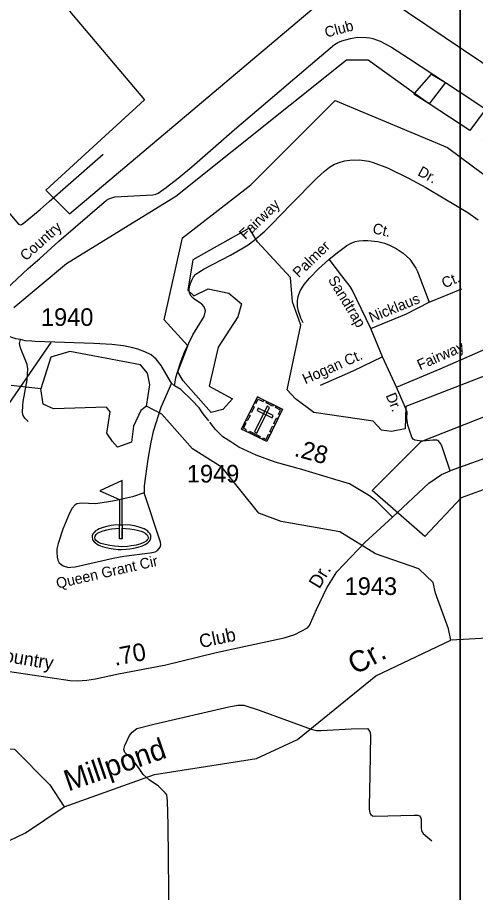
# Model space of a CAD drawing. Extents: x 2104537 to 2336408, y 34176 to 229611.
# Drawn here: x 2184362 to 2187610, y 71492 to 77701 of the extents above; entities that cross this region are included whole.
import ezdxf

# ---------------------------------------------------------------- set-up
doc = ezdxf.new("R2010")
doc.units = 0
for name, color, linetype in [('Exist Boundary Political City Limit New', 7, 'Continuous'), ('Exist Cultural Cemetery CELL', 7, 'Continuous'), ('Exist Cultural Recreational Golf Course CELL', 7, 'Continuous'), ('Exist Hydrographic Creek Single Shore', 7, 'Continuous'), ('Exist Hydrographic Misc Water Feature', 7, 'Continuous'), ('Exist Hydrographic Pond Under 1500 Sq Ft', 7, 'Continuous'), ('Exist Road Non-System Type 51', 7, 'Continuous'), ('Exist Road Non-System Type 51 Label', 7, 'Continuous'), ('Exist Road Secondary Mileage Hundredths English Label', 7, 'Continuous'), ('Exist Road Secondary Type 51 Attributed', 7, 'Continuous'), ('Exist Road Secondary Type 51 Label', 7, 'Continuous'), ('Exist Road Secondary Type 51 Number Label', 7, 'Continuous'), ('Map Preparation Boundary City Limit Buffer Line', 7, 'Continuous'), ('Map Preparation Inset Cut Line', 7, 'Continuous'), ('Old_Level_32', 7, 'Continuous')]:
    doc.layers.add(name, color=color, linetype=linetype)

msp = doc.modelspace()

# ---------------------------------------------------------------- linework, layer by layer
at = {"layer": 'Exist Boundary Political City Limit New'}
msp.add_line((2187282, 77089), (2187177.8, 77162.9), dxfattribs=at)
for points in [[(2184730.8, 77746.8), (2185263.2, 77116.2), (2184562, 76476.7), (2184730.8, 76307.9), (2186737, 78004.3), (2188831.8, 76592.1), (2188731.5, 76442.3), (2188729.2, 76439.1), (2188576.5, 76210.2), (2187666.8, 76836.4), (2187760, 76969.6), (2187671.2, 77036.2), (2187569.5, 76899.4), (2187282, 77089)], [(2187177.8, 77162.9), (2186847.8, 77397.3), (2186694, 77397.3), (2185485.8, 76430.1), (2184709.2, 75953.8), (2184337, 75641.2)], [(2187177.8, 77162.9), (2187297.8, 77298), (2187396.5, 77238.9), (2187282, 77089)], [(2187282, 77089), (2187171.8, 77156), (2187177.8, 77162.9)], [(2188000.5, 75282.5), (2187116, 74941.2), (2187112, 74781.1), (2187015, 74764.2), (2186943.5, 74772.6), (2186884.5, 74835.9), (2186463.2, 74899.1), (2186332.8, 74996), (2186273.8, 75059.2), (2186370.8, 75518.5), (2186311.8, 75682.8), (2186299, 75855.6), (2186063.2, 76108.4), (2186004.2, 76205.3), (2185604.2, 75982), (2185570.5, 75767.1), (2185612.8, 75725), (2185713.8, 75775.5), (2185861, 75746), (2185949.5, 75670.2), (2185924.2, 75577.5), (2185785.2, 75362.6), (2185722.2, 75084.5), (2185886.5, 74996), (2185819, 74920.1), (2185734.8, 74899.1), (2185536.8, 75122.4), (2185499, 75185.6), (2185570.5, 75371), (2185402, 75556.4), (2185532.5, 76137.9), (2186017, 76512.9), (2186615, 77111.3), (2187411, 76778.4)], [(2187411, 76778.4), (2188506, 75965.1)], [(2189225, 74916.6), (2187509.2, 74291.8), (2187251, 74017.4), (2186877.2, 74343.5), (2187225.2, 74691.4), (2187937.8, 74973.3)]]:
    msp.add_lwpolyline(points, dxfattribs=at)
at = {"layer": 'Exist Cultural Cemetery CELL'}
for points in [[(2186063.3, 75008.7), (2186241.8, 74920.6), (2186129.1, 74692.3), (2185950.5, 74780.4)], [(2186044.1, 74969.9), (2186054.3, 74964.9), (2186068.5, 74993.8), (2186104.9, 74975.8), (2186109.8, 74985.8), (2186063.3, 75008.7)], [(2186129.7, 74975.9), (2186176.2, 74953), (2186171.1, 74942.8), (2186124.6, 74965.7)], [(2186011.2, 74903.4), (2186030.4, 74942.3), (2186040.6, 74937.2), (2186021.5, 74898.4)], [(2186148.1, 74934.2), (2186131.3, 74942.5), (2186041.5, 74760.6), (2186058.3, 74752.4)], [(2186069.7, 74929.7), (2186061.5, 74912.9), (2186167, 74860.8), (2186175.3, 74877.5)], [(2186222.7, 74881.7), (2186212.5, 74886.7), (2186226.7, 74915.6), (2186190.4, 74933.5), (2186195.3, 74943.5), (2186241.8, 74920.5)], [(2185980.2, 74765.8), (2185985.3, 74776.1), (2185965.6, 74785.9), (2185983.5, 74822.1), (2185973.5, 74827), (2185950.5, 74780.5)], [(2185981.5, 74843.2), (2186000.7, 74882), (2186010.9, 74877), (2185991.7, 74838.1)], [(2186180.1, 74821.2), (2186199.2, 74860.1), (2186209.5, 74855), (2186190.3, 74816.2)], [(2186007.1, 74765.3), (2186083.2, 74727.7), (2186078.2, 74717.5), (2186002.1, 74755.1)], [(2186150.9, 74762.1), (2186170, 74801), (2186180.2, 74795.9), (2186161.1, 74757.1)], [(2186099.3, 74707), (2186104.4, 74717.3), (2186124.2, 74707.5), (2186142, 74743.8), (2186152, 74738.8), (2186129.1, 74692.3)]]:
    msp.add_lwpolyline(points, close=True, dxfattribs=at)
at = {"layer": 'Exist Cultural Recreational Golf Course CELL'}
msp.add_lwpolyline([(2185104.2, 74416), (2184945.7, 74342.6), (2185085.7, 74281), (2185085.7, 74102.1), (2185104.2, 74102.1), (2185104.2, 74077.1), (2185104.2, 74002.1), (2185104.2, 74077.1), (2185127.8, 74075.5), (2185158.3, 74072.3), (2185189.8, 74068.3), (2185211, 74063.9), (2185238.8, 74055.6), (2185245.8, 74053.5), (2185268.4, 74041.7), (2185280.5, 74030.8), (2185286, 74021.2), (2185289, 74011.7), (2185288.7, 74007.3), (2185287.6, 74003.2), (2185286.6, 73999.9), (2185284.5, 73996.2), (2185273.8, 73984.3), (2185258, 73974.8), (2185230.6, 73964.4), (2185204.1, 73956.9), (2185168.6, 73951.4), (2185141.5, 73947.3), (2185101.4, 73945.5), (2185078.9, 73947.3), (2185049.9, 73948.8), (2185016.9, 73953.4), (2184982.8, 73960.9), (2184953.8, 73969.4), (2184934.2, 73977.9), (2184922.2, 73987.4), (2184913.7, 73999.4), (2184911.2, 74009.4), (2184913.7, 74020.4), (2184920.7, 74031.5), (2184929.2, 74041), (2184938.3, 74046.3), (2184949.8, 74052), (2184968.9, 74058.5), (2184995, 74065.5), (2185027.9, 74071.5), (2185059.9, 74075.5), (2185085.7, 74077.1), (2185085.7, 74102.1), (2185104.2, 74102.1), (2185104.2, 74002.1), (2185085.7, 74002.1), (2185085.7, 74077.1), (2185085.7, 74102.1), (2185045.3, 74098.4), (2185025.7, 74096.7), (2184995, 74089.4), (2184969.4, 74083.1), (2184941.1, 74072.1), (2184928.7, 74065), (2184913, 74055.2), (2184902.7, 74044.2), (2184896.4, 74036), (2184892.4, 74023.7), (2184891.4, 74013.9), (2184894.2, 73999.4), (2184896.9, 73992.4), (2184906, 73980.1), (2184914.2, 73973.1), (2184928.1, 73963.5), (2184939.9, 73957.7), (2184962.4, 73948.2), (2184981.2, 73943.2), (2185011.5, 73936), (2185039.5, 73930.4), (2185075.9, 73927.1), (2185099.5, 73926.1), (2185133.3, 73928.1), (2185158.5, 73930.6), (2185185, 73935.2), (2185217, 73941.7), (2185248, 73952.2), (2185267.4, 73962.1), (2185286, 73973.4), (2185295.7, 73983.4), (2185301.7, 73991.7), (2185304.3, 73997.1), (2185305.8, 74001.3), (2185307.1, 74007.6), (2185308, 74014.4), (2185306.5, 74025.7), (2185302, 74036), (2185292.1, 74048.6), (2185285.8, 74055.4), (2185271.1, 74065.1), (2185259.3, 74071.9), (2185238.5, 74080.4), (2185224.3, 74084.4), (2185191.2, 74093.2), (2185163.7, 74098.2), (2185104.2, 74102.1)], close=True, dxfattribs=at)
at = {"layer": 'Exist Hydrographic Creek Single Shore'}
for points in [[(2184692.6, 72100.9), (2185333.6, 72328.1), (2186057.6, 72442.1), (2186348.6, 72577.5), (2186903.6, 73029.4), (2187435.5, 73281.6)], [(2188007.6, 73301.2), (2187910.7, 73308.5), (2187435.5, 73281.6)], [(2178242.4, 69364.5), (2178308.5, 69448.5), (2178806.3, 69767), (2179122.5, 69911.8), (2180096.5, 70208), (2180553.4, 70310.8), (2180794.5, 70427.5), (2181276.4, 70598.6), (2182424.5, 71071.9), (2182814.5, 71280.9), (2184061.6, 71745.7), (2184418.6, 71915.9), (2184692.6, 72100.9)]]:
    msp.add_lwpolyline(points, dxfattribs=at)
at = {"layer": 'Exist Hydrographic Misc Water Feature'}
msp.add_line((2184526.5, 75066.8), (2184317.5, 75090.5), dxfattribs=at)
for points in [[(2187435.5, 73281.6), (2187418.5, 73364), (2187325.6, 73615.1), (2187308.6, 73690.9), (2187207.5, 73788), (2186899.5, 73895.7), (2186648.6, 74051.4), (2186231.5, 74125.1), (2186072.6, 74183.9), (2185812.6, 74507.2), (2185603.6, 74639.2), (2185385.4, 74886.2), (2185276.6, 74944.1)], [(2180131.4, 71267.1), (2180497.4, 71401.1), (2181062.5, 71678.9), (2181644.5, 71874.4), (2182043.5, 71968.4), (2182242.4, 72154.8), (2182400.5, 72237.1), (2182875.6, 72280.4), (2183165.5, 72484.8), (2183290.4, 72541.4), (2183515.6, 72533.8), (2183857.6, 72445.1), (2184173.6, 72514.5), (2184340.5, 72508), (2184591.5, 72257.1), (2184692.6, 72100.9)]]:
    msp.add_lwpolyline(points, dxfattribs=at)
at = {"layer": 'Exist Hydrographic Pond Under 1500 Sq Ft'}
for points in [[(2185276.6, 74944.1), (2185300.5, 75094.5), (2185283.5, 75176.9), (2185233.5, 75236.9), (2184732.5, 75331.9), (2184599.5, 75291.8), (2184526.5, 75066.8)], [(2185276.6, 74944.1), (2185235.5, 74912.1), (2185185.5, 74801.4), (2185169.5, 74686.9), (2185070.5, 74652.7), (2185036.4, 74692.8), (2184994.6, 74752.6), (2185018.6, 74903.1), (2184993.6, 74936.4), (2184618.5, 74923.9), (2184543.5, 74958.2), (2184526.5, 75066.8)]]:
    msp.add_lwpolyline(points, dxfattribs=at)
at = {"layer": 'Exist Road Non-System Type 51'}
for p, q in [((2184702.6, 76497), (2184968.5, 76731.2)), ((2184586.2, 76394.6), (2184702.6, 76497)), ((2187280.6, 75680.6), (2187511.8, 75776.2)), ((2186949.6, 75292), (2186867.9, 75493.4)), ((2187048.8, 75078.8), (2186949.6, 75292)), ((2185474.8, 75086.8), (2185454.9, 75106.6))]:
    msp.add_line(p, q, dxfattribs=at)
for points in [[(2185419.2, 76497.6), (2185502, 76561.1), (2185599, 76641.9), (2185901.4, 76906.4), (2186485.8, 77406.6), (2186610.9, 77510.1), (2186632.8, 77523.5), (2186660.9, 77536.1), (2186722.6, 77552.6), (2186772.6, 77560.8), (2186834.3, 77560.3), (2186860.8, 77557.5), (2186882, 77552.5), (2186932.9, 77534.1), (2187013, 77490.6), (2187135.6, 77413.4), (2187575.8, 77122.7), (2188237.4, 76673.6)], [(2183859, 76826.4), (2183958.6, 76710), (2184147.4, 76496.4), (2184369, 76235.2), (2184380.4, 76229.1), (2184390.3, 76231.2), (2184402.2, 76239.1), (2184523.9, 76339.8), (2184586.2, 76394.6)], [(2185494.7, 75176.7), (2185521.6, 75265.1), (2185547, 75325.6), (2185606.2, 75450.1), (2185685.1, 75580.5), (2185694.8, 75620.7), (2185684.8, 75648.4), (2185668.4, 75666.4), (2185610.2, 75707.9), (2185594.1, 75724), (2185582, 75745.9), (2185578.5, 75766.6), (2185581.6, 75793.8), (2185597.3, 75838.1), (2185610.2, 75860.8), (2185627, 75880.2), (2185646.9, 75894.2), (2185684.7, 75916.8), (2185873, 76015.5), (2185961.6, 76065.6), (2185997.5, 76088.9), (2186037.4, 76119.3), (2186114.8, 76185.7), (2186164.6, 76234.3), (2186299.6, 76375.1), (2186483.9, 76560.5), (2186539.7, 76610.9), (2186575.3, 76639.4), (2186609.2, 76659.4), (2186657.1, 76677.6), (2186683.2, 76683.9), (2186719, 76688.2), (2186787.6, 76691.1), (2186854.1, 76681.6), (2186884.7, 76673.2), (2186985.4, 76634.5), (2187133.9, 76561.4), (2187256.6, 76494.4), (2187393.2, 76415.3), (2187556, 76316.7), (2187628.2, 76265.1)], [(2184519.9, 75991.9), (2184655.1, 76112.9), (2184993.1, 76405.5), (2185009.3, 76415.1), (2185052.6, 76428), (2185320.6, 76443.8), (2185343, 76448), (2185358.8, 76454.3), (2185416.4, 76495.5), (2185419.2, 76497.6)], [(2186571.6, 75985.3), (2186639.9, 76041.7), (2186697.5, 76084.2), (2186727.7, 76100.4), (2186757.4, 76110.7), (2186783.1, 76116.7), (2186813, 76119.7), (2186845.2, 76119.1), (2186918.2, 76110.8), (2186963.6, 76100.1), (2186995.5, 76088.3), (2187047.8, 76062.7), (2187096, 76029), (2187143.4, 75985.1), (2187154.3, 75971.4), (2187186.8, 75921.6), (2187199.2, 75897.7), (2187280.6, 75680.6)], [(2184201.9, 75700), (2184438.7, 75919.2), (2184519.9, 75991.9)], [(2186370.7, 75768.9), (2186395.5, 75806), (2186433.1, 75850.2), (2186496.8, 75916.5), (2186542.6, 75960.9), (2186571.6, 75985.3)], [(2186867.9, 75493.4), (2186734.1, 75768.6), (2186719.8, 75792.1), (2186662.8, 75869), (2186571.6, 75985.3)], [(2187048.8, 75078.8), (2187360, 75206.9), (2187758.8, 75382), (2187807.1, 75404), (2187885.4, 75452.4), (2187926.8, 75485.4), (2187955.2, 75512.7), (2187976, 75535.6), (2187999.6, 75569.9), (2188151.7, 75850.8)], [(2186387.7, 75533.8), (2186371.6, 75567.6), (2186354.8, 75617.4), (2186348.6, 75649.4), (2186348.4, 75691.4), (2186352.2, 75721.5), (2186365.8, 75761.6), (2186370.7, 75768.9)], [(2186867.9, 75493.4), (2187121.2, 75597.1), (2187280.6, 75680.6)], [(2184382.4, 75415.4), (2184349.7, 75421.6), (2184282.2, 75444.8), (2184219, 75480.2), (2184125.9, 75538.1), (2184115.1, 75543.1)], [(2184378.2, 75375.8), (2184376.6, 75386.6), (2184382.4, 75415.4)], [(2184463.4, 75403.2), (2184417, 75406.5), (2184382.4, 75415.4)], [(2185454.9, 75106.6), (2185379.9, 75232.4), (2185345.3, 75276), (2185309.1, 75307.6), (2185264.9, 75329.4), (2185215.1, 75347.1), (2185180.8, 75357), (2185114.8, 75370.4), (2185030.7, 75379.5), (2184902.6, 75388.9), (2184488.4, 75401.5), (2184463.4, 75403.2)], [(2184436.8, 74835.2), (2184414.6, 74859), (2184402.2, 74876.9), (2184398.3, 74897), (2184399.9, 74946.8), (2184403.4, 74975), (2184430.7, 75129.3), (2184434.2, 75208.6), (2184429.5, 75239.2), (2184417.4, 75275.2), (2184384.8, 75351), (2184378.6, 75372.8), (2184378.2, 75375.8)], [(2186949.6, 75292), (2186740.3, 75192.3), (2186509, 75090.5)], [(2185474.8, 75086.8), (2185484.4, 75143.1), (2185494.7, 75176.7)], [(2185454.9, 75106.6), (2185378, 74934.2), (2185323.2, 74764), (2185307, 74687.8), (2185286.6, 74567.5), (2185259.7, 74378.1), (2185260.4, 74327.2)], [(2185717.7, 74839.4), (2185678.3, 74888.4), (2185649.9, 74931.7), (2185598.6, 74985.5), (2185520.5, 75061.3), (2185474.8, 75086.8)], [(2187431, 74483.1), (2187372.3, 74655.2), (2187363.2, 74676.4), (2187346, 74698.7), (2187335.9, 74702.8), (2187306, 74702.4), (2187233.7, 74694.3), (2187209.7, 74696.1), (2187182, 74701.5), (2187168.3, 74709.7), (2187159.4, 74722), (2187128.9, 74809.2), (2187122.6, 74857.2), (2187124.1, 74899.8), (2187104.4, 74951.7), (2187048.8, 75078.8)], [(2187950.1, 74671.3), (2187431, 74483.1)], [(2187021.5, 74156.4), (2187278.1, 74396.2), (2187368.9, 74458.4), (2187431, 74483.1)], [(2185260.4, 74327.2), (2185176.8, 74300.6), (2185050.9, 74271.9), (2184993, 74261.2), (2184915, 74250.9), (2184815, 74254.1), (2184782.1, 74249.2), (2184771.2, 74243.8), (2184748.8, 74219.9), (2184730.4, 74184.5), (2184684.2, 74070.9), (2184651.1, 73968.9), (2184641.8, 73930.3), (2184640.3, 73904.8), (2184642.6, 73871.9), (2184648.1, 73850.8), (2184658.6, 73831.6), (2184668.2, 73820.9), (2184686, 73809.4), (2184722.6, 73799.2), (2184740.3, 73799.5), (2184770.3, 73803.8), (2185039.8, 73865.6), (2185115.9, 73878.2), (2185303.6, 73901.5), (2185338.9, 73910), (2185355.5, 73917.9), (2185373.3, 73942.1), (2185377.3, 73959.8), (2185375, 73978.2), (2185260.4, 74327.2)], [(2185454.8, 70548.5), (2185441.3, 70803.3), (2185430.1, 71970.2), (2185426.8, 72142.5), (2185420.4, 72184.3), (2185409.9, 72199.3), (2185362.2, 72245.8), (2185295.9, 72291.4), (2185252.6, 72330.3), (2185225.2, 72372.8), (2185178.5, 72434.7), (2185122.1, 72486), (2185116.3, 72506.1), (2185123.7, 72534.2), (2185157.2, 72606.4), (2185175.1, 72630.3), (2185207.1, 72655), (2185329.1, 72686.7), (2185861.6, 72809.7), (2185923.9, 72821.4)], [(2185923.9, 72821.4), (2185927.8, 72822.2), (2185965.9, 72822.4), (2186076.1, 72785.2), (2186445.2, 72652.1), (2186483.1, 72642.2), (2186515.2, 72640.6), (2186729, 72652.2), (2186842.9, 72654.9), (2186861.2, 72635.2), (2186865.7, 72609.2), (2186859.9, 72327.9)], [(2186859.9, 72327.9), (2186855.3, 72105.1), (2186855.5, 72083.1), (2186860.5, 72055.5), (2186867.6, 72045.2), (2186879.5, 72037.1), (2186893.9, 72034.2), (2187175.9, 72041.5), (2187201.5, 72040), (2187211.5, 72035.6), (2187219.9, 72025.6), (2187223.9, 72011.7), (2187224.3, 71947.7), (2187226, 71933.3), (2187232, 71921), (2187238.6, 71909.7), (2187299, 71858.4)]]:
    msp.add_lwpolyline(points, dxfattribs=at)
at = {"layer": 'Exist Road Secondary Type 51 Attributed'}
for points in [[(2187021.5, 74156.4), (2186909.1, 74265.5), (2186858.7, 74307.2), (2186810.7, 74335), (2186717.4, 74391.7), (2186612.4, 74423.4), (2186377.9, 74494.3), (2186189.8, 74545.6), (2186055.4, 74594.5), (2185930.8, 74653.1), (2185874.7, 74689.8), (2185818.5, 74726.5), (2185767.2, 74777.8), (2185725.3, 74830)], [(2185390.1, 73102.9), (2185403.8, 73106.2), (2185771.8, 73194.8), (2186252.7, 73300.2), (2186327.9, 73323.6), (2186418.3, 73370.5), (2186433.3, 73385.5), (2186482.7, 73499.3), (2186556.3, 73653.3), (2186625.7, 73767.1), (2186824.7, 73974.6), (2187021.5, 74156.4)], [(2183698.8, 73169.3), (2183715.2, 73167.4), (2183728.7, 73164.7), (2184026.4, 73102.7), (2184207.1, 73074.3), (2184418.7, 73042.5), (2184734.8, 72995.6), (2184788.3, 72994), (2184853.5, 72999), (2184915.4, 73007.4), (2185079.3, 73044.2), (2185390.1, 73102.9)]]:
    msp.add_lwpolyline(points, dxfattribs=at)
at = {"layer": 'Exist Road Secondary Type 51 Number Label'}
msp.add_line((2183894.8, 74369.3), (2184600.3, 75395.6), dxfattribs=at)
at = {"layer": 'Map Preparation Boundary City Limit Buffer Line'}
msp.add_line((2187282, 77089), (2187177.8, 77162.9), dxfattribs=at)
for points in [[(2184730.8, 77746.8), (2185263.2, 77116.2), (2184562, 76476.7), (2184730.8, 76307.9), (2186737, 78004.3), (2188831.8, 76592.1), (2188731.5, 76442.3), (2188729.2, 76439.1), (2188576.5, 76210.2), (2187666.8, 76836.4), (2187760, 76969.6), (2187671.2, 77036.2), (2187569.5, 76899.4), (2187282, 77089)], [(2187177.8, 77162.9), (2186847.8, 77397.3), (2186694, 77397.3), (2185485.8, 76430.1), (2184709.2, 75953.8), (2184337, 75641.2)], [(2187177.8, 77162.9), (2187297.8, 77298), (2187396.5, 77238.9), (2187282, 77089)], [(2187282, 77089), (2187171.8, 77156), (2187177.8, 77162.9)], [(2188000.5, 75282.5), (2187116, 74941.2), (2187112, 74781.1), (2187015, 74764.2), (2186943.5, 74772.6), (2186884.5, 74835.9), (2186463.2, 74899.1), (2186332.8, 74996), (2186273.8, 75059.2), (2186370.8, 75518.5), (2186311.8, 75682.8), (2186299, 75855.6), (2186063.2, 76108.4), (2186004.2, 76205.3), (2185604.2, 75982), (2185570.5, 75767.1), (2185612.8, 75725), (2185713.8, 75775.5), (2185861, 75746), (2185949.5, 75670.2), (2185924.2, 75577.5), (2185785.2, 75362.6), (2185722.2, 75084.5), (2185886.5, 74996), (2185819, 74920.1), (2185734.8, 74899.1), (2185536.8, 75122.4), (2185499, 75185.6), (2185570.5, 75371), (2185402, 75556.4), (2185532.5, 76137.9), (2186017, 76512.9), (2186615, 77111.3), (2187411, 76778.4)], [(2187411, 76778.4), (2188506, 75965.1)], [(2189225, 74916.6), (2187509.2, 74291.8), (2187251, 74017.4), (2186877.2, 74343.5), (2187225.2, 74691.4), (2187937.8, 74973.3)]]:
    msp.add_lwpolyline(points, dxfattribs=at)
at = {"layer": 'Map Preparation Inset Cut Line'}
for points in [[(2262949.2, 100213), (2187500, 100213), (2187500, 55964.5), (2244094.4, 55964.5), (2244094.4, 70118.4), (2262949.2, 70118.4)], [(2116896.5, 80445.9), (2116896.5, 37235.7), (2173491, 37235.7), (2173491, 50351.3), (2187500, 54765.8), (2187500, 55964.5), (2187500, 80446.6)]]:
    msp.add_lwpolyline(points, close=True, dxfattribs=at)

# ---------------------------------------------------------------- texts
at = {"layer": 'Exist Road Non-System Type 51 Label'}
for s, rotation, p in [('Club', 15.00026, (2186551.3, 77557.7)), ('Dr.', 331.36626, (2187194, 76584.6)), ('Fairway', 44.27603, (2185977.7, 76120.8)), ('Country', 41.83327, (2184421.3, 75969.6)), ('Ct.', 346.71541, (2186874.4, 76171.7)), ('Palmer', 44.10391, (2186356.8, 75849.4)), ('Ct.', 22.46756, (2187388.2, 75778.4)), ('Sandtrap', 301.25957, (2186561.3, 75840.8)), ('Nicklaus', 22.26408, (2186872.1, 75534.7)), ('Fairway', 23.70222, (2187215.9, 75197.4)), ('Hogan Ct.', 23.76243, (2186402.8, 75097.5)), ('Dr.', 292.09227, (2186971.6, 75019.9)), ('Queen Grant Cir', 12.89797, (2184645.3, 73647.8))]:
    msp.add_text(s, height=75, rotation=rotation, dxfattribs=at).set_placement(p)
at = {"layer": 'Exist Road Secondary Mileage Hundredths English Label'}
for s, rotation, p in [('.28', 344.73834, (2186318.6, 74590.7)), ('.70', 10.70786, (2185053.2, 73100.3))]:
    msp.add_text(s, height=125, rotation=rotation, dxfattribs=at).set_placement(p)
at = {"layer": 'Exist Road Secondary Type 51 Label'}
for s, rotation, p in [('Dr.', 58.92532, (2186502.4, 73641.4)), ('Club', 11.91146, (2185661.1, 73225.5)), ('Country', 350.65564, (2184170.2, 73145.1))]:
    msp.add_text(s, height=95, rotation=rotation, dxfattribs=at).set_placement(p)
at = {"layer": 'Exist Road Secondary Type 51 Number Label'}
for s, p in [('1940', (2184528.3, 75512.6)), ('1949', (2185563, 74401.4)), ('1943', (2186681.6, 73603.2))]:
    msp.add_text(s, height=125, dxfattribs=at).set_placement(p)
at = {"layer": 'Old_Level_32'}
for s, rotation, p in [('Cr.', 28.51163, (2186756.3, 73033.8)), ('Millpond', 18.95256, (2184722.6, 72208.4))]:
    msp.add_text(s, height=150, rotation=rotation, dxfattribs=at).set_placement(p)

doc.saveas('drawing.dxf')
